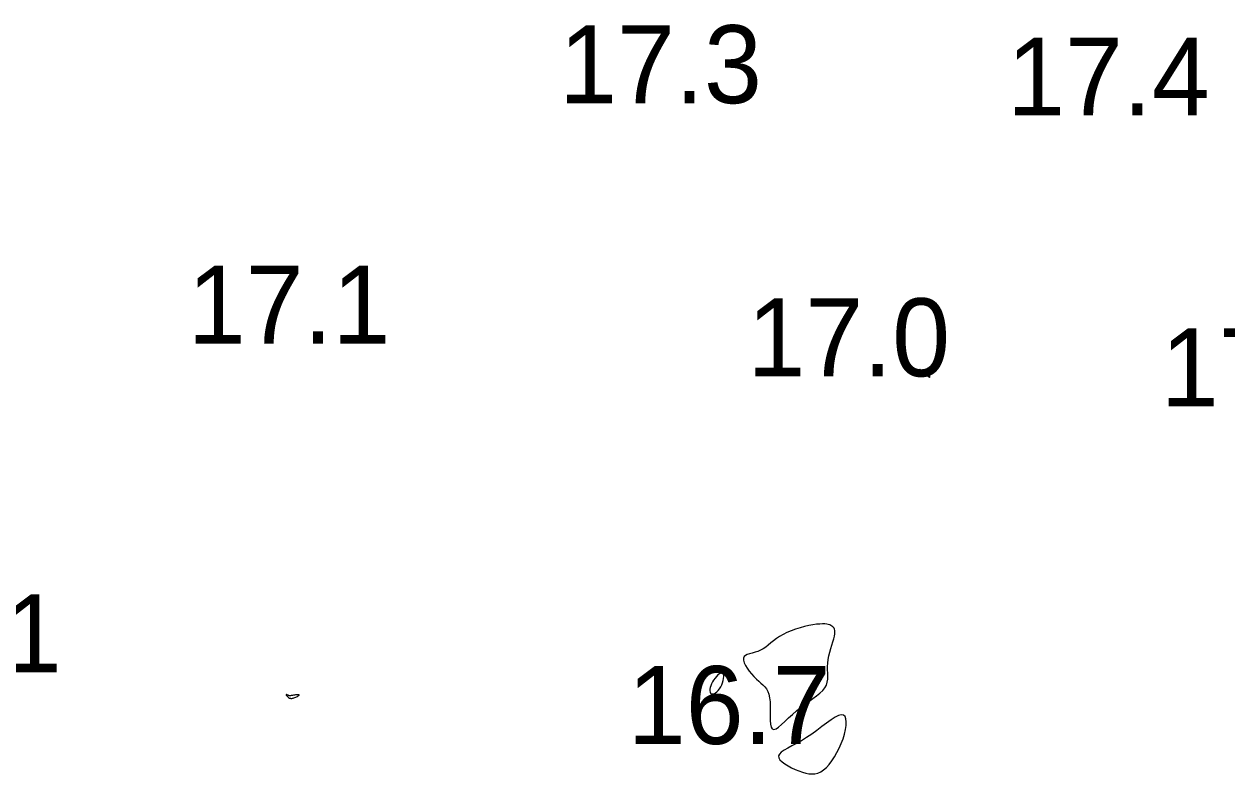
# Model space of a CAD drawing. Extents: x 3040093 to 3056816, y 408076 to 509144.
# Drawn here: x 3045334.7 to 3045411.9, y 434059.5 to 434107.6 of the extents above; entities that cross this region are included whole.
import ezdxf

# ---------------------------------------------------------------- set-up
doc = ezdxf.new("R2010")
doc.units = 0
doc.layers.add('V-CHAN-CONT-EL17', color=7, linetype='Continuous')
doc.layers.add('V-TOPO-SOUN-0610', color=7, linetype='Continuous')

msp = doc.modelspace()

# ---------------------------------------------------------------- linework, layer by layer
at = {"layer": 'V-CHAN-CONT-EL17'}
for points in [[(3045392.171, 434085.382), (3045392.204, 434085.352), (3045392.254, 434085.31), (3045392.316, 434085.26), (3045392.385, 434085.205), (3045392.457, 434085.15), (3045392.525, 434085.097), (3045392.586, 434085.051), (3045392.635, 434085.013), (3045392.673, 434084.984), (3045392.702, 434084.963), (3045392.724, 434084.947), (3045392.739, 434084.937), (3045392.75, 434084.93), (3045392.758, 434084.926), (3045392.766, 434084.924), (3045392.774, 434084.922), (3045392.782, 434084.92), (3045392.79, 434084.919), (3045392.797, 434084.919), (3045392.804, 434084.921), (3045392.809, 434084.923), (3045392.813, 434084.927), (3045392.815, 434084.932), (3045392.814, 434084.939), (3045392.812, 434084.948), (3045392.808, 434084.958), (3045392.803, 434084.968), (3045392.797, 434084.979), (3045392.79, 434084.99), (3045392.783, 434085), (3045392.776, 434085.01), (3045392.77, 434085.019), (3045392.762, 434085.027), (3045392.752, 434085.037), (3045392.737, 434085.05), (3045392.716, 434085.065), (3045392.687, 434085.085), (3045392.648, 434085.111), (3045392.598, 434085.143), (3045392.537, 434085.182), (3045392.467, 434085.226), (3045392.395, 434085.271), (3045392.324, 434085.313), (3045392.26, 434085.351), (3045392.208, 434085.379), (3045392.173, 434085.396), (3045392.159, 434085.398)], [(3045382.545, 434064.084), (3045382.555, 434063.788), (3045382.556, 434063.479), (3045382.556, 434063.175), (3045382.563, 434062.891), (3045382.583, 434062.647), (3045382.624, 434062.458), (3045382.693, 434062.343), (3045382.796, 434062.312), (3045382.931, 434062.359), (3045383.096, 434062.469), (3045383.286, 434062.63), (3045383.499, 434062.827), (3045383.731, 434063.048), (3045383.979, 434063.28), (3045384.239, 434063.508), (3045384.508, 434063.723), (3045384.78, 434063.924), (3045385.047, 434064.114), (3045385.302, 434064.295), (3045385.539, 434064.471), (3045385.75, 434064.642), (3045385.929, 434064.813), (3045386.068, 434064.985), (3045386.164, 434065.162), (3045386.221, 434065.343), (3045386.249, 434065.529), (3045386.257, 434065.722), (3045386.252, 434065.921), (3045386.243, 434066.128), (3045386.239, 434066.343), (3045386.249, 434066.566), (3045386.278, 434066.798), (3045386.324, 434067.035), (3045386.382, 434067.272), (3045386.447, 434067.504), (3045386.515, 434067.728), (3045386.579, 434067.938), (3045386.635, 434068.129), (3045386.679, 434068.298), (3045386.706, 434068.441), (3045386.716, 434068.56), (3045386.712, 434068.658), (3045386.694, 434068.738), (3045386.664, 434068.803), (3045386.623, 434068.857), (3045386.573, 434068.902), (3045386.515, 434068.942), (3045386.45, 434068.98), (3045386.375, 434069.014), (3045386.287, 434069.043), (3045386.182, 434069.065), (3045386.058, 434069.079), (3045385.911, 434069.083), (3045385.738, 434069.076), (3045385.534, 434069.056), (3045385.3, 434069.021), (3045385.041, 434068.973), (3045384.763, 434068.911), (3045384.476, 434068.836), (3045384.186, 434068.749), (3045383.902, 434068.649), (3045383.63, 434068.537), (3045383.379, 434068.414), (3045383.153, 434068.281), (3045382.951, 434068.142), (3045382.767, 434067.999), (3045382.596, 434067.859), (3045382.434, 434067.724), (3045382.274, 434067.598), (3045382.113, 434067.487), (3045381.944, 434067.394), (3045381.766, 434067.321), (3045381.584, 434067.264), (3045381.405, 434067.216), (3045381.238, 434067.17), (3045381.089, 434067.121), (3045380.968, 434067.06), (3045380.881, 434066.982), (3045380.836, 434066.88), (3045380.839, 434066.749), (3045380.884, 434066.595), (3045380.966, 434066.424), (3045381.076, 434066.242), (3045381.209, 434066.056), (3045381.356, 434065.873), (3045381.511, 434065.699), (3045381.667, 434065.542), (3045381.818, 434065.405), (3045381.96, 434065.282), (3045382.092, 434065.165), (3045382.211, 434065.044), (3045382.315, 434064.91), (3045382.403, 434064.756), (3045382.472, 434064.572), (3045382.519, 434064.35)], [(3045378.824, 434064.589), (3045378.893, 434064.594), (3045378.971, 434064.62), (3045379.054, 434064.667), (3045379.139, 434064.733), (3045379.225, 434064.818), (3045379.306, 434064.92), (3045379.38, 434065.037), (3045379.445, 434065.169), (3045379.498, 434065.308), (3045379.539, 434065.449), (3045379.566, 434065.585), (3045379.578, 434065.709), (3045379.574, 434065.814), (3045379.553, 434065.894), (3045379.513, 434065.943), (3045379.454, 434065.954), (3045379.38, 434065.932), (3045379.294, 434065.882), (3045379.202, 434065.807), (3045379.107, 434065.712), (3045379.014, 434065.603), (3045378.927, 434065.484), (3045378.85, 434065.36), (3045378.788, 434065.235), (3045378.74, 434065.113), (3045378.707, 434064.996), (3045378.689, 434064.889), (3045378.686, 434064.793), (3045378.698, 434064.712), (3045378.725, 434064.649), (3045378.768, 434064.607)], [(3045351.629, 434064.362), (3045351.645, 434064.349), (3045351.659, 434064.339), (3045351.672, 434064.332), (3045351.684, 434064.327), (3045351.696, 434064.323), (3045351.71, 434064.319), (3045351.725, 434064.316), (3045351.743, 434064.312), (3045351.763, 434064.309), (3045351.787, 434064.306), (3045351.815, 434064.305), (3045351.848, 434064.307), (3045351.886, 434064.313), (3045351.93, 434064.322), (3045351.98, 434064.336), (3045352.037, 434064.356), (3045352.097, 434064.38), (3045352.157, 434064.407), (3045352.213, 434064.435), (3045352.261, 434064.462), (3045352.297, 434064.487), (3045352.318, 434064.508), (3045352.32, 434064.524), (3045352.3, 434064.534), (3045352.262, 434064.538), (3045352.21, 434064.537), (3045352.148, 434064.532), (3045352.08, 434064.525), (3045352.012, 434064.515), (3045351.946, 434064.506), (3045351.887, 434064.496), (3045351.839, 434064.488), (3045351.801, 434064.481), (3045351.77, 434064.476), (3045351.745, 434064.473), (3045351.723, 434064.473), (3045351.704, 434064.474), (3045351.684, 434064.479), (3045351.662, 434064.486), (3045351.636, 434064.496), (3045351.608, 434064.508), (3045351.579, 434064.521), (3045351.551, 434064.532), (3045351.526, 434064.542), (3045351.504, 434064.548), (3045351.488, 434064.55), (3045351.48, 434064.546), (3045351.481, 434064.535), (3045351.489, 434064.518), (3045351.503, 434064.497), (3045351.522, 434064.473), (3045351.544, 434064.448), (3045351.567, 434064.423), (3045351.59, 434064.399), (3045351.611, 434064.379)], [(3045384.628, 434059.578), (3045384.841, 434059.516), (3045385.045, 434059.475), (3045385.24, 434059.459), (3045385.429, 434059.472), (3045385.614, 434059.517), (3045385.797, 434059.597), (3045385.979, 434059.717), (3045386.161, 434059.877), (3045386.341, 434060.074), (3045386.516, 434060.303), (3045386.685, 434060.558), (3045386.843, 434060.832), (3045386.989, 434061.121), (3045387.119, 434061.419), (3045387.231, 434061.721), (3045387.322, 434062.019), (3045387.39, 434062.306), (3045387.43, 434062.572), (3045387.441, 434062.807), (3045387.418, 434063.003), (3045387.36, 434063.15), (3045387.262, 434063.239), (3045387.123, 434063.26), (3045386.94, 434063.208), (3045386.718, 434063.093), (3045386.463, 434062.926), (3045386.181, 434062.722), (3045385.877, 434062.493), (3045385.557, 434062.252), (3045385.228, 434062.013), (3045384.895, 434061.789), (3045384.565, 434061.589), (3045384.247, 434061.412), (3045383.949, 434061.255), (3045383.68, 434061.113), (3045383.451, 434060.982), (3045383.27, 434060.858), (3045383.146, 434060.736), (3045383.089, 434060.614), (3045383.105, 434060.487), (3045383.185, 434060.358), (3045383.319, 434060.228), (3045383.496, 434060.1), (3045383.704, 434059.976), (3045383.932, 434059.86), (3045384.169, 434059.753), (3045384.404, 434059.658)]]:
    msp.add_lwpolyline(points, close=True, dxfattribs=at)

# ---------------------------------------------------------------- texts
at = {"layer": 'V-TOPO-SOUN-0610'}
for s, p in [('17.3 ', (3045369.013, 434102.49)), ('17.4 ', (3045397.763, 434101.7)), ('17.1 ', (3045345.163, 434087.07)), ('17.0 ', (3045381.093, 434084.97)), ('17.5 ', (3045407.633, 434083.04)), ('17.1 ', (3045324.073, 434065.98)), ('16.7 ', (3045373.413, 434061.38))]:
    msp.add_text(s, height=5, dxfattribs=at).set_placement(p)

doc.saveas('drawing.dxf')
